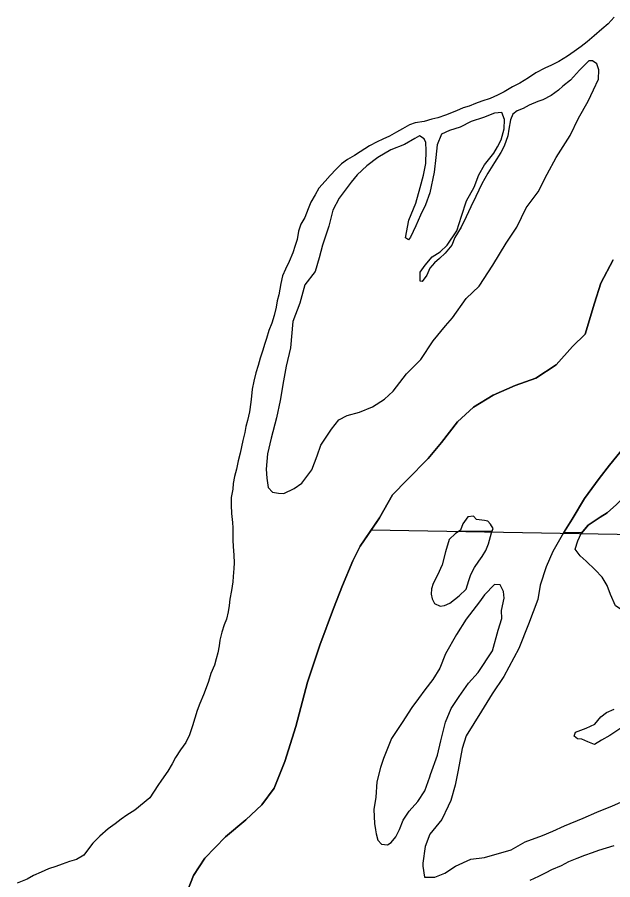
# Model space of a CAD drawing. Extents: x 1443599 to 1910620, y 1028088 to 1361369.
# Drawn here: x 1667569 to 1672898, y 1310700 to 1318423 of the extents above; entities that cross this region are included whole.
import ezdxf

# ---------------------------------------------------------------- set-up
doc = ezdxf.new("R2010")
doc.units = 0
for name, color, linetype in [('GM_X_Adjacent_County', 7, 'Continuous'), ('GM_X_Corporation', 7, 'Continuous'), ('GM_X_County', 7, 'Continuous'), ('GM_X_Major_River', 7, 'Continuous'), ('GM_X_Township', 7, 'Continuous')]:
    doc.layers.add(name, color=color, linetype=linetype)

msp = doc.modelspace()

# ---------------------------------------------------------------- linework, layer by layer
at = {"layer": 'GM_X_Adjacent_County'}
msp.add_lwpolyline([(1672901, 1316251.3), (1672790.9, 1316040.4), (1672735.6, 1315862.7), (1672652.3, 1315585.2), (1672538.1, 1315474.8), (1672392.8, 1315309.1), (1672210.4, 1315189.6), (1672025, 1315126.7), (1671829.1, 1315039.9), (1671650.9, 1314932.7), (1671510.2, 1314798.7), (1671364.6, 1314614.6), (1671245.8, 1314472.2), (1671060, 1314280.8), (1670927.4, 1314146.7), (1670811.4, 1313942), (1670638.5, 1313686.1), (1670573.9, 1313554.8), (1670479.7, 1313335.6), (1670399.8, 1313128.3), (1670277.5, 1312799.2), (1670167.2, 1312469.9), (1670063.7, 1312072.2), (1669963.7, 1311758.8), (1669867.2, 1311519.6), (1669758.3, 1311371), (1669613.6, 1311237.1), (1669432.5, 1311083.8), (1669246.7, 1310892.4), (1669145.8, 1310739.6), (1669093.1, 1310600)], dxfattribs=at)
at = {"layer": 'GM_X_Corporation'}
for points in [[(1672901, 1316251.3), (1672790.9, 1316040.4), (1672735.6, 1315862.7), (1672652.3, 1315585.2), (1672538.1, 1315474.8), (1672392.8, 1315309.1), (1672210.4, 1315189.6), (1672025, 1315126.7), (1671829.1, 1315039.9), (1671650.9, 1314932.7), (1671510.2, 1314798.7), (1671364.6, 1314614.6), (1671245.8, 1314472.2), (1671060, 1314280.8), (1670927.4, 1314146.7), (1670811.4, 1313942), (1670736.6, 1313831.3), (1670638.5, 1313686.1), (1670573.9, 1313554.8), (1670479.7, 1313335.6), (1670399.8, 1313128.3), (1670277.5, 1312799.2), (1670167.2, 1312469.9), (1670063.7, 1312072.2), (1669963.7, 1311758.8), (1669867.2, 1311519.6), (1669758.3, 1311371), (1669613.6, 1311237.1), (1669432.5, 1311083.8), (1669246.7, 1310892.4), (1669145.8, 1310739.6), (1669093.1, 1310600)], [(1674630.5, 1313762.6), (1670736.6, 1313831.3), (1670811.4, 1313942), (1670927.4, 1314146.7), (1671060, 1314280.8), (1671245.8, 1314472.2), (1671364.6, 1314614.6), (1671510.2, 1314798.7), (1671650.9, 1314932.7), (1671829.1, 1315039.9), (1672025, 1315126.7), (1672210.4, 1315189.6), (1672392.8, 1315309.1), (1672538.1, 1315474.8), (1672652.3, 1315585.2), (1672735.6, 1315862.7), (1672790.9, 1316040.4), (1672901, 1316251.3)]]:
    msp.add_lwpolyline(points, dxfattribs=at)
at = {"layer": 'GM_X_County'}
msp.add_lwpolyline([(1669093.1, 1310600), (1669145.8, 1310739.6), (1669246.7, 1310892.4), (1669432.5, 1311083.8), (1669613.6, 1311237.1), (1669758.3, 1311371), (1669867.2, 1311519.6), (1669963.7, 1311758.8), (1670063.7, 1312072.2), (1670167.2, 1312469.9), (1670277.5, 1312799.2), (1670399.8, 1313128.3), (1670479.7, 1313335.6), (1670573.9, 1313554.8), (1670638.5, 1313686.1), (1670811.4, 1313942), (1670927.4, 1314146.7), (1671060, 1314280.8), (1671245.8, 1314472.2), (1671364.6, 1314614.6), (1671510.2, 1314798.7), (1671650.9, 1314932.7), (1671829.1, 1315039.9), (1672025, 1315126.7), (1672210.4, 1315189.6), (1672392.8, 1315309.1), (1672538.1, 1315474.8), (1672652.3, 1315585.2), (1672735.6, 1315862.7), (1672790.9, 1316040.4), (1672901, 1316251.3)], dxfattribs=at)
at = {"layer": 'GM_X_Major_River'}
for p, q in [((1671168.6, 1317361.2), (1671128.5, 1317335.5)), ((1671816.4, 1313817.2), (1671524.4, 1313821.5)), ((1671785.3, 1313708.6), (1671812.5, 1313806.5)), ((1672621.8, 1313805.3), (1672461, 1313808)), ((1671873.5, 1312936.2), (1671906.7, 1313040))]:
    msp.add_line(p, q, dxfattribs=at)
for points in [[(1672912.4, 1318422.5), (1672858, 1318364.8), (1672799.7, 1318315.1), (1672731.3, 1318257.5), (1672670.9, 1318201.8), (1672616.7, 1318160.2), (1672552.4, 1318114.5), (1672492.2, 1318074.9), (1672415.9, 1318025.4), (1672351.8, 1317993.8), (1672289.6, 1317966.5), (1672211.5, 1317924.7), (1672145.8, 1317879.4), (1672066.9, 1317831.6), (1672000.6, 1317800.3), (1671926.5, 1317754.4), (1671866.9, 1317724.1), (1671802.3, 1317695.2), (1671726.2, 1317671.8), (1671670.1, 1317650.1), (1671613.9, 1317627.6), (1671560, 1317610.9), (1671499.9, 1317585.3), (1671401.7, 1317545.9), (1671332.1, 1317521.9), (1671280.3, 1317508.9), (1671209.9, 1317490.2), (1671131.6, 1317475.8), (1671079.6, 1317460.1), (1671017.4, 1317424.6), (1670963.3, 1317392.9), (1670899.4, 1317357.8), (1670840.9, 1317329.7), (1670790.9, 1317308), (1670722.6, 1317270.7), (1670638.4, 1317218.9), (1670587.4, 1317185.8), (1670526, 1317149.6), (1670471.8, 1317109.9), (1670423.5, 1317063.6), (1670371.1, 1317006.5), (1670325.8, 1316955.7), (1670268.3, 1316893), (1670233.9, 1316831.1), (1670197.4, 1316767.2), (1670173, 1316707.3), (1670142.4, 1316629.3), (1670107.9, 1316569.4), (1670087.3, 1316508.5), (1670072.9, 1316433.4), (1670056.4, 1316379.4)], [(1671128.5, 1317335.5), (1671034.2, 1317284.1), (1670912, 1317236.9), (1670795.7, 1317165.6), (1670699.2, 1317092.2), (1670612.7, 1317012.6), (1670556.3, 1316944.9), (1670449.3, 1316803.4), (1670392.5, 1316695.6), (1670357.3, 1316551.5), (1670302, 1316381.5), (1670271.1, 1316269.5), (1670236.2, 1316145.5), (1670143.3, 1316025.9), (1670098, 1315861.9), (1670034.8, 1315698), (1670014.9, 1315461.6), (1669975.6, 1315297.5), (1669950.5, 1315167.4), (1669921.1, 1314991.2), (1669889.9, 1314835.1), (1669842.4, 1314655), (1669809.3, 1314512.9), (1669796.2, 1314376.7), (1669801.5, 1314294.5), (1669814.8, 1314212.2), (1669852.4, 1314169.8), (1669908.2, 1314161.4), (1669956.1, 1314159), (1670048.3, 1314202.4), (1670116.6, 1314252), (1670205.4, 1314371.6), (1670254.4, 1314495.5), (1670287.1, 1314591.5), (1670380.1, 1314733.1), (1670446.7, 1314818.8), (1670522.9, 1314856.3), (1670631, 1314887.6), (1670749.2, 1314934.8), (1670855.5, 1315002.2), (1670934, 1315075.7), (1671053.1, 1315231.2), (1671179.9, 1315358.5), (1671291.1, 1315526.1), (1671402, 1315659.6), (1671464.5, 1315731.2), (1671587.7, 1315904.7), (1671702.4, 1316014.1), (1671825.8, 1316201.6), (1671945.2, 1316399.2), (1672040.2, 1316542.8), (1672123.5, 1316716.6), (1672232.5, 1316858.1), (1672311.7, 1317017.8), (1672390.8, 1317167.6), (1672516.2, 1317363.1), (1672593.4, 1317518.9), (1672678.5, 1317670.6), (1672725.3, 1317772.4), (1672770, 1317868.3), (1672772.7, 1317950.5), (1672757.2, 1318006.8), (1672717.4, 1318031.1), (1672683.5, 1318031.4), (1672601, 1317947.8), (1672520.3, 1317858.2), (1672452, 1317806.6), (1672413.8, 1317768.8), (1672347.5, 1317723.2), (1672271.3, 1317683.7), (1672229.3, 1317667.9), (1672151.1, 1317634.5), (1672097, 1317604.8), (1672042.9, 1317583.2), (1672004.7, 1317553.4), (1671984.3, 1317503.4), (1671969.7, 1317421.3), (1671959.2, 1317361.3), (1671926.5, 1317269.3), (1671896.1, 1317211.4), (1671839.4, 1317121.6), (1671780.7, 1317027.8), (1671728, 1316932), (1671673.2, 1316818.2), (1671628.5, 1316724.3), (1671585.8, 1316636.4), (1671541.1, 1316542.6), (1671486.5, 1316450.7), (1671457.9, 1316380.8), (1671399.4, 1316309.1), (1671349.1, 1316261.3), (1671302.9, 1316223.6), (1671260.6, 1316175.8), (1671234.1, 1316111.9), (1671193.7, 1316056), (1671173.8, 1316058.2), (1671176.4, 1316140.4), (1671220.9, 1316202.2), (1671281.4, 1316277.9), (1671353.6, 1316323.5), (1671416, 1316381.1)], [(1671416, 1316381.1), (1671502.9, 1316510.8), (1671545.9, 1316640.7), (1671591, 1316778.7), (1671657.9, 1316902.5), (1671700.7, 1317010.4), (1671751.4, 1317100.2), (1671834.1, 1317205.9), (1671868.5, 1317261.7), (1671899, 1317325.6), (1671925.8, 1317423.7), (1671928.5, 1317507.9), (1671905.1, 1317570.2), (1671839.1, 1317562.6), (1671743, 1317525.3), (1671630.8, 1317488.1), (1671532.6, 1317438.7), (1671436.6, 1317409.3), (1671366.4, 1317375.8), (1671327.7, 1317279.9), (1671314.7, 1317167.7), (1671299.7, 1317035.5), (1671260.2, 1316851.4), (1671223.4, 1316743.4), (1671178.7, 1316649.5), (1671136, 1316555.6), (1671089.2, 1316453.8), (1671071, 1316429.8), (1671043.2, 1316448.1), (1671074.5, 1316606.2), (1671135.7, 1316758.1), (1671174.8, 1316898.1), (1671203.6, 1317008.2), (1671226.4, 1317112.2), (1671229.4, 1317228.5), (1671226, 1317300.7), (1671210.3, 1317334.9), (1671168.6, 1317361.2)], [(1670056.4, 1316379.4), (1670035.9, 1316313.4), (1670001.3, 1316235.5), (1669970.8, 1316167.5), (1669944.4, 1316107.6), (1669927.8, 1316039.6), (1669919.4, 1315987.5), (1669909, 1315937.5), (1669896.6, 1315883.4), (1669886.1, 1315827.4), (1669869.6, 1315753.3), (1669849, 1315683.3), (1669820.5, 1315617.4), (1669800, 1315547.4), (1669781.5, 1315493.4), (1669767.1, 1315441.4), (1669744.6, 1315369.4), (1669726.1, 1315303.4), (1669705.5, 1315237.4), (1669687, 1315165.4), (1669672.4, 1315091.3), (1669665.9, 1315031.2), (1669659.4, 1314975.1), (1669648.7, 1314889), (1669630.1, 1314813), (1669615.7, 1314759), (1669605.3, 1314704.9), (1669586.7, 1314632.9), (1669576.3, 1314576.8), (1669563.8, 1314518.8), (1669547.3, 1314450.8), (1669532.7, 1314376.7), (1669512.2, 1314310.7), (1669501.7, 1314246.6), (1669499.2, 1314196.5), (1669484.2, 1314123.1), (1669484.3, 1314052.6), (1669487.5, 1313978.1), (1669496.8, 1313899.9), (1669498.4, 1313849.7), (1669497.5, 1313741.5), (1669501, 1313683.3), (1669506.3, 1313605.1), (1669509.7, 1313536.9), (1669507.3, 1313486.8), (1669502.7, 1313416.7), (1669498.3, 1313366.6), (1669487.7, 1313290.5), (1669473.1, 1313212.4), (1669466.6, 1313154.3), (1669456.2, 1313100.3), (1669441.7, 1313034.3), (1669421.3, 1312982.3), (1669398.8, 1312916.3), (1669382.2, 1312846.3), (1669375.8, 1312794.2), (1669363.3, 1312732.2), (1669348.9, 1312678.1), (1669334.4, 1312622.1), (1669301.9, 1312546.2), (1669281.3, 1312474.2), (1669260.6, 1312418.6), (1669236.4, 1312356.2), (1669204.5, 1312279.1), (1669179.3, 1312216.3), (1669158.8, 1312148.3), (1669138.3, 1312078.3), (1669111.6, 1311996.3), (1669079.1, 1311928.4), (1669030.7, 1311862.6), (1668986.2, 1311794.8), (1668956, 1311737), (1668917.3, 1311673.1), (1668859.7, 1311590.3), (1668826.7, 1311544.3), (1668756.2, 1311432.1)], [(1672461, 1313808), (1672534.4, 1313928.1), (1672644.5, 1314115.1), (1672776.4, 1314291.9), (1672869.7, 1314413), (1672999.4, 1314573.7), (1673074.3, 1314653), (1673110.2, 1314656.6), (1673113.8, 1314624.5), (1673102.7, 1314536.4), (1673104, 1314478.3), (1673093.2, 1314416.3), (1673062.4, 1314342.6), (1673041.4, 1314256.7), (1673032.5, 1314184.7), (1672997.8, 1314127), (1672931.1, 1314059.6), (1672848.4, 1313984.5), (1672786, 1313945.2), (1672679.4, 1313876.3), (1672621.8, 1313805.3)], [(1672999.4, 1314573.7), (1672869.7, 1314413), (1672776.4, 1314291.9), (1672644.5, 1314115.1), (1672534.4, 1313928.1), (1672459, 1313804.8), (1672363.2, 1313639.6), (1672303.6, 1313502.1), (1672249.6, 1313336.5), (1672228.1, 1313210.5), (1672143.5, 1312987.1), (1672058.9, 1312769.7), (1671924.1, 1312518.9), (1671820.4, 1312363.9), (1671722.7, 1312208.8), (1671586.2, 1311990), (1671550.9, 1311876.2), (1671514.5, 1311682.3), (1671488.9, 1311546.4), (1671449.3, 1311408.6), (1671426.7, 1311358.8), (1671369.3, 1311239.2), (1671261.9, 1311108.3), (1671218.6, 1310998.6), (1671198.8, 1310848.6), (1671198.5, 1310820.5), (1671213.2, 1310724.2), (1671307, 1310723.1), (1671395.3, 1310760.1), (1671491.8, 1310821.1), (1671628.3, 1310885.6), (1671750.2, 1310900.1), (1671988.5, 1310967.4)], [(1672923.8, 1313152.2), (1672879.2, 1313254.9), (1672848.2, 1313335.4), (1672803.3, 1313408), (1672742.2, 1313474.9), (1672659.4, 1313554), (1672606.1, 1313600.7), (1672561, 1313661.3), (1672585.8, 1313733.2), (1672616.6, 1313798.9), (1672679.4, 1313876.3), (1672786, 1313945.2), (1672848.4, 1313984.5), (1672931.1, 1314059.6)], [(1671812.5, 1313806.5), (1671827, 1313846.4), (1671805.5, 1313882.7), (1671779.9, 1313911), (1671750, 1313917.4), (1671680.3, 1313926.2), (1671652.7, 1313956.6), (1671600.8, 1313949.2), (1671558.1, 1313887.6), (1671537.4, 1313829.8), (1671491.2, 1313800.3), (1671434.6, 1313746.8), (1671401.3, 1313635), (1671371.9, 1313519.2), (1671330.8, 1313427.5), (1671290, 1313353.9), (1671277.4, 1313303.9), (1671274.8, 1313257.9), (1671282.3, 1313215.7), (1671303.7, 1313173.4), (1671353.3, 1313150.8), (1671391.3, 1313154.3), (1671441.4, 1313175.8), (1671524.1, 1313242.9), (1671586.7, 1313302.3), (1671609.6, 1313378.1), (1671628.2, 1313434), (1671660.9, 1313495.7), (1671699.6, 1313551.4), (1671730, 1313595.1), (1671762.6, 1313648.8), (1671785.3, 1313708.6)], [(1671816.4, 1313817.2), (1671827, 1313846.4), (1671805.5, 1313882.7), (1671779.9, 1313911), (1671750, 1313917.4), (1671680.3, 1313926.2), (1671652.7, 1313956.6), (1671600.8, 1313949.2), (1671558.1, 1313887.6), (1671537.4, 1313829.8), (1671524.4, 1313821.5)], [(1671524.4, 1313821.5), (1671491.2, 1313800.3), (1671434.6, 1313746.8), (1671401.3, 1313635), (1671371.9, 1313519.2), (1671330.8, 1313427.5), (1671290, 1313353.9), (1671277.4, 1313303.9), (1671274.8, 1313257.9), (1671282.3, 1313215.7), (1671303.7, 1313173.4), (1671353.3, 1313150.8), (1671391.3, 1313154.3), (1671441.4, 1313175.8), (1671524.1, 1313242.9), (1671586.7, 1313302.3), (1671609.6, 1313378.1), (1671628.2, 1313434), (1671660.9, 1313495.7), (1671699.6, 1313551.4), (1671730, 1313595.1), (1671762.6, 1313648.8), (1671785.3, 1313708.6)], [(1672459.8, 1313806.2), (1672459, 1313804.8), (1672363.2, 1313639.6), (1672303.6, 1313502.1), (1672249.6, 1313336.5), (1672228.1, 1313210.5), (1672143.5, 1312987.1), (1672058.9, 1312769.7), (1671924.1, 1312518.9), (1671820.4, 1312363.9), (1671722.7, 1312208.8), (1671586.2, 1311990), (1671550.9, 1311876.2), (1671514.5, 1311682.3), (1671488.9, 1311546.4), (1671449.3, 1311408.6), (1671426.7, 1311358.8), (1671369.3, 1311239.2), (1671261.9, 1311108.3), (1671218.6, 1310998.6), (1671198.8, 1310848.6), (1671198.5, 1310820.5), (1671213.2, 1310724.2), (1671307, 1310723.1), (1671395.3, 1310760.1), (1671491.8, 1310821.1), (1671628.3, 1310885.6), (1671750.2, 1310900.1), (1671988.5, 1310967.4)], [(1671812.5, 1313806.5), (1671816.4, 1313817.2)], [(1673458.6, 1313792.9), (1673453.8, 1313726.9), (1673436.8, 1313642.9), (1673423.3, 1313522.9), (1673410.3, 1313440.9), (1673377.3, 1313353.1), (1673324.2, 1313259.6), (1673255.3, 1313178.3), (1673194.9, 1313130.9), (1673070.5, 1313080.3), (1673008.9, 1313095.1), (1672923.8, 1313152.2), (1672879.2, 1313254.9), (1672848.2, 1313335.4), (1672803.3, 1313408), (1672742.2, 1313474.9), (1672659.4, 1313554), (1672606.1, 1313600.7), (1672561, 1313661.3), (1672585.8, 1313733.2), (1672616.6, 1313798.9), (1672621.1, 1313804.5)], [(1671906.7, 1313040), (1671903.6, 1313112.2), (1671926.9, 1313222.1), (1671921.7, 1313280.3), (1671890.5, 1313340.7), (1671840.6, 1313343.3), (1671751.7, 1313250.2), (1671705, 1313188.7), (1671587.3, 1313031.8), (1671499.8, 1312896.6), (1671401.9, 1312723.4), (1671352.3, 1312593.8), (1671287.2, 1312492.4), (1671216.2, 1312399.1), (1671161.4, 1312323.6), (1671100.5, 1312242.2), (1671015, 1312109), (1670917.4, 1311963.9), (1670847.4, 1311786.4), (1670820.4, 1311706.6), (1670786.9, 1311576.7), (1670779.2, 1311438.6), (1670761.8, 1311328.6), (1670766.2, 1311204.3), (1670775.5, 1311146.1), (1670781, 1311110), (1670796.3, 1311055.7), (1670827.8, 1311019.3), (1670881.6, 1311012.6), (1670915.8, 1311032.2), (1670958.3, 1311085.8), (1670991.1, 1311149.6), (1671022, 1311233.3), (1671076.9, 1311314.8), (1671153.8, 1311400.1), (1671216.9, 1311495.5), (1671260.4, 1311621.2), (1671266.6, 1311643.2), (1671330.6, 1311816.7), (1671360.2, 1311944.6), (1671402.2, 1312110.4), (1671453.6, 1312232), (1671524.8, 1312341.3), (1671606.1, 1312460.6), (1671695.1, 1312555.7), (1671821.2, 1312748.5), (1671873.5, 1312936.2)], [(1672980, 1312063.6), (1672871.4, 1311992.8), (1672797, 1311949.6), (1672734.7, 1311912.2), (1672675.1, 1311935), (1672621.5, 1311957.7), (1672581.6, 1311962.1), (1672554, 1311986.5), (1672566.4, 1312020.4), (1672660.6, 1312057.4), (1672738.9, 1312094.5), (1672791.6, 1312158), (1672842, 1312197.5), (1672910.2, 1312228.7)], [(1668756.2, 1311432.1), (1668620.9, 1311324.5), (1668550.7, 1311278.9), (1668498.5, 1311241.2), (1668444.3, 1311201.9), (1668382, 1311155.9), (1668307.5, 1311090.3), (1668245.1, 1311028.6)], [(1671988.5, 1310967.4), (1672115.1, 1311040.1), (1672269.5, 1311096.3), (1672361.8, 1311135.3), (1672466.1, 1311182.1), (1672634.6, 1311252.3), (1672757, 1311304.9), (1672897.4, 1311363.3), (1673023.8, 1311419.9)], [(1668245.1, 1311028.6), (1668206.8, 1310976.8), (1668164.4, 1310921), (1668100.2, 1310881.4), (1668038.1, 1310863.8), (1667972.1, 1310840.2), (1667914, 1310818.6), (1667849.9, 1310797.1), (1667783.8, 1310767.5), (1667713.7, 1310738), (1667659.5, 1310706.3), (1667569.4, 1310670.9)], [(1672158.7, 1310694.9), (1672237.9, 1310732.3), (1672303.3, 1310765.3), (1672353.5, 1310792.8), (1672439.7, 1310827.8), (1672506, 1310863.1), (1672580.2, 1310892.3), (1672648.4, 1310919.5), (1672718.6, 1310944.7), (1672774.7, 1310964.1), (1672842.8, 1310987.3), (1672910.9, 1311006.6)]]:
    msp.add_lwpolyline(points, dxfattribs=at)
at = {"layer": 'GM_X_Township'}
msp.add_lwpolyline([(1669093.1, 1310600), (1669145.8, 1310739.6), (1669246.7, 1310892.4), (1669432.5, 1311083.8), (1669613.6, 1311237.1), (1669758.3, 1311371), (1669867.2, 1311519.6), (1669963.7, 1311758.8), (1670063.7, 1312072.2), (1670167.2, 1312469.9), (1670277.5, 1312799.2), (1670399.8, 1313128.3), (1670479.7, 1313335.6), (1670573.9, 1313554.8), (1670638.5, 1313686.1), (1670811.4, 1313942), (1670927.4, 1314146.7), (1671060, 1314280.8), (1671245.8, 1314472.2), (1671364.6, 1314614.6), (1671510.2, 1314798.7), (1671650.9, 1314932.7), (1671829.1, 1315039.9), (1672025, 1315126.7), (1672210.4, 1315189.6), (1672392.8, 1315309.1), (1672538.1, 1315474.8), (1672652.3, 1315585.2), (1672735.6, 1315862.7), (1672790.9, 1316040.4), (1672901, 1316251.3)], dxfattribs=at)

doc.saveas('drawing.dxf')
